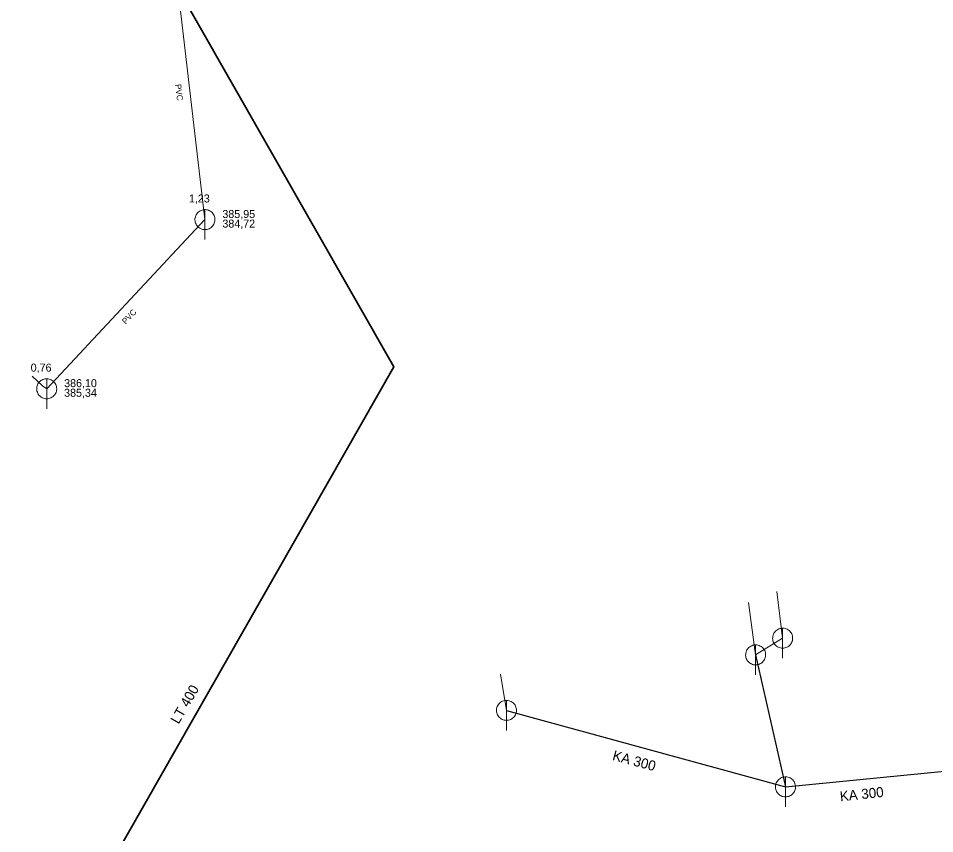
# Model space of a CAD drawing. Extents: x -809028 to -807737, y -990545 to -989489.
# Drawn here: x -808180.8 to -808089.3, y -990124.1 to -990042.6 of the extents above; entities that cross this region are included whole.
import ezdxf

# ---------------------------------------------------------------- set-up
doc = ezdxf.new("R2010")
doc.units = 0
doc.header["$LTSCALE"] = 0.32
for name, color, linetype, lineweight in [('1', 7, 'Continuous', 13), ('11', 7, 'Continuous', 13), ('14', 7, 'Continuous', 25), ('17', 7, 'Continuous', 25), ('22', 7, 'Continuous', 13)]:
    doc.layers.add(name, color=color, linetype=linetype, lineweight=lineweight)

msp = doc.modelspace()

# ---------------------------------------------------------------- linework, layer by layer
at = {"layer": '11'}
for p, q in [((-808105.032, -990099.913), (-808104.441, -990104.568)), ((-808107.869, -990100.995), (-808107.14, -990106.238)), ((-808104.441, -990104.568), (-808107.14, -990106.238)), ((-808132.619, -990108.179), (-808132.034, -990111.778))]:
    msp.add_line(p, q, dxfattribs=at)
msp.add_lwpolyline([(-808179.421, -990078.388), (-808178.39, -990079.37), (-808177.969, -990079.649), (-808162.16, -990062.75), (-808165.01, -990038.42)], dxfattribs=at)
at = {"layer": '14'}
msp.add_line((-808132.034, -990111.778), (-808104.159, -990119.422), dxfattribs=at)
msp.add_lwpolyline([(-808107.14, -990106.238), (-808104.159, -990119.422), (-808087.61, -990117.772)], dxfattribs=at)
at = {"layer": '17', "lineweight": 35}
msp.add_lwpolyline([(-808175.378, -990021.169), (-808143.282, -990077.467), (-808181.622, -990144.734), (-808193.897, -990144.263), (-808207.142, -990155.57), (-808197.94, -990161.381), (-808190.203, -990166.843)], dxfattribs=at)
at = {"layer": '22'}
for p, q in [((-808162.16, -990064.75), (-808162.159, -990061.75)), ((-808177.969, -990081.649), (-808177.968, -990078.649)), ((-808104.441, -990106.568), (-808104.44, -990103.568)), ((-808107.14, -990108.238), (-808107.139, -990105.238)), ((-808132.034, -990113.778), (-808132.033, -990110.778)), ((-808104.159, -990121.422), (-808104.158, -990118.422))]:
    msp.add_line(p, q, dxfattribs=at)
for points in [[(-808161.16, -990062.75), (-808161.165, -990062.641), (-808161.183, -990062.533), (-808161.213, -990062.427), (-808161.253, -990062.326), (-808161.305, -990062.229), (-808161.367, -990062.139), (-808161.439, -990062.056), (-808161.519, -990061.982), (-808161.607, -990061.916), (-808161.701, -990061.861), (-808161.801, -990061.816), (-808161.906, -990061.783), (-808162.013, -990061.761), (-808162.122, -990061.751), (-808162.232, -990061.753), (-808162.34, -990061.767), (-808162.447, -990061.792), (-808162.55, -990061.829), (-808162.648, -990061.878), (-808162.74, -990061.936), (-808162.826, -990062.005), (-808162.903, -990062.082), (-808162.972, -990062.168), (-808163.031, -990062.26), (-808163.079, -990062.358), (-808163.116, -990062.461), (-808163.142, -990062.568), (-808163.156, -990062.676), (-808163.159, -990062.786), (-808163.149, -990062.895), (-808163.128, -990063.002), (-808163.094, -990063.106), (-808163.05, -990063.206), (-808162.995, -990063.301), (-808162.929, -990063.389), (-808162.855, -990063.469), (-808162.772, -990063.541), (-808162.682, -990063.603), (-808162.586, -990063.655), (-808162.484, -990063.696), (-808162.379, -990063.726), (-808162.271, -990063.744), (-808162.161, -990063.75), (-808162.052, -990063.744), (-808161.944, -990063.726), (-808161.839, -990063.697), (-808161.737, -990063.656), (-808161.64, -990063.604), (-808161.55, -990063.542), (-808161.467, -990063.471), (-808161.392, -990063.391), (-808161.327, -990063.303), (-808161.271, -990063.209), (-808161.227, -990063.109), (-808161.193, -990063.005), (-808161.171, -990062.897), (-808161.161, -990062.788)], [(-808176.969, -990079.649), (-808176.974, -990079.54), (-808176.992, -990079.432), (-808177.022, -990079.326), (-808177.062, -990079.225), (-808177.114, -990079.128), (-808177.176, -990079.038), (-808177.248, -990078.955), (-808177.328, -990078.881), (-808177.416, -990078.815), (-808177.51, -990078.76), (-808177.61, -990078.715), (-808177.715, -990078.682), (-808177.822, -990078.66), (-808177.931, -990078.65), (-808178.041, -990078.652), (-808178.149, -990078.666), (-808178.256, -990078.691), (-808178.359, -990078.728), (-808178.457, -990078.777), (-808178.549, -990078.835), (-808178.635, -990078.904), (-808178.712, -990078.981), (-808178.781, -990079.067), (-808178.84, -990079.159), (-808178.888, -990079.257), (-808178.925, -990079.36), (-808178.951, -990079.467), (-808178.965, -990079.575), (-808178.968, -990079.685), (-808178.958, -990079.794), (-808178.937, -990079.901), (-808178.903, -990080.005), (-808178.859, -990080.105), (-808178.804, -990080.2), (-808178.738, -990080.288), (-808178.664, -990080.368), (-808178.581, -990080.44), (-808178.491, -990080.502), (-808178.395, -990080.554), (-808178.293, -990080.595), (-808178.188, -990080.625), (-808178.08, -990080.643), (-808177.97, -990080.649), (-808177.861, -990080.643), (-808177.753, -990080.625), (-808177.648, -990080.596), (-808177.546, -990080.555), (-808177.449, -990080.503), (-808177.359, -990080.441), (-808177.276, -990080.37), (-808177.201, -990080.29), (-808177.136, -990080.202), (-808177.08, -990080.108), (-808177.036, -990080.008), (-808177.002, -990079.904), (-808176.98, -990079.796), (-808176.97, -990079.687)], [(-808103.441, -990104.568), (-808103.446, -990104.459), (-808103.464, -990104.351), (-808103.494, -990104.245), (-808103.534, -990104.144), (-808103.586, -990104.047), (-808103.648, -990103.957), (-808103.72, -990103.874), (-808103.8, -990103.8), (-808103.888, -990103.734), (-808103.982, -990103.679), (-808104.082, -990103.634), (-808104.187, -990103.601), (-808104.294, -990103.579), (-808104.403, -990103.569), (-808104.513, -990103.571), (-808104.621, -990103.585), (-808104.728, -990103.61), (-808104.831, -990103.647), (-808104.929, -990103.696), (-808105.021, -990103.754), (-808105.107, -990103.823), (-808105.184, -990103.9), (-808105.253, -990103.986), (-808105.312, -990104.078), (-808105.36, -990104.176), (-808105.397, -990104.279), (-808105.423, -990104.386), (-808105.437, -990104.494), (-808105.44, -990104.604), (-808105.43, -990104.713), (-808105.409, -990104.82), (-808105.375, -990104.924), (-808105.331, -990105.024), (-808105.276, -990105.119), (-808105.21, -990105.207), (-808105.136, -990105.287), (-808105.053, -990105.359), (-808104.963, -990105.421), (-808104.867, -990105.473), (-808104.765, -990105.514), (-808104.66, -990105.544), (-808104.552, -990105.562), (-808104.442, -990105.568), (-808104.333, -990105.562), (-808104.225, -990105.544), (-808104.12, -990105.515), (-808104.018, -990105.474), (-808103.921, -990105.422), (-808103.831, -990105.36), (-808103.748, -990105.289), (-808103.673, -990105.209), (-808103.608, -990105.121), (-808103.552, -990105.027), (-808103.508, -990104.927), (-808103.474, -990104.823), (-808103.452, -990104.715), (-808103.442, -990104.606)], [(-808106.14, -990106.238), (-808106.145, -990106.129), (-808106.163, -990106.021), (-808106.193, -990105.915), (-808106.233, -990105.814), (-808106.285, -990105.717), (-808106.347, -990105.627), (-808106.419, -990105.544), (-808106.499, -990105.47), (-808106.587, -990105.404), (-808106.681, -990105.349), (-808106.781, -990105.304), (-808106.886, -990105.271), (-808106.993, -990105.249), (-808107.102, -990105.239), (-808107.212, -990105.241), (-808107.32, -990105.255), (-808107.427, -990105.28), (-808107.53, -990105.317), (-808107.628, -990105.366), (-808107.72, -990105.424), (-808107.806, -990105.493), (-808107.883, -990105.57), (-808107.952, -990105.656), (-808108.011, -990105.748), (-808108.059, -990105.846), (-808108.096, -990105.949), (-808108.122, -990106.056), (-808108.136, -990106.164), (-808108.139, -990106.274), (-808108.129, -990106.383), (-808108.108, -990106.49), (-808108.074, -990106.594), (-808108.03, -990106.694), (-808107.975, -990106.789), (-808107.909, -990106.877), (-808107.835, -990106.957), (-808107.752, -990107.029), (-808107.662, -990107.091), (-808107.566, -990107.143), (-808107.464, -990107.184), (-808107.359, -990107.214), (-808107.251, -990107.232), (-808107.141, -990107.238), (-808107.032, -990107.232), (-808106.924, -990107.214), (-808106.819, -990107.185), (-808106.717, -990107.144), (-808106.62, -990107.092), (-808106.53, -990107.03), (-808106.447, -990106.959), (-808106.372, -990106.879), (-808106.307, -990106.791), (-808106.251, -990106.697), (-808106.207, -990106.597), (-808106.173, -990106.493), (-808106.151, -990106.385), (-808106.141, -990106.276)], [(-808131.034, -990111.778), (-808131.039, -990111.669), (-808131.057, -990111.561), (-808131.087, -990111.455), (-808131.127, -990111.354), (-808131.179, -990111.257), (-808131.241, -990111.167), (-808131.313, -990111.084), (-808131.393, -990111.01), (-808131.481, -990110.944), (-808131.575, -990110.889), (-808131.675, -990110.844), (-808131.78, -990110.811), (-808131.887, -990110.789), (-808131.996, -990110.779), (-808132.106, -990110.781), (-808132.214, -990110.795), (-808132.321, -990110.82), (-808132.424, -990110.857), (-808132.522, -990110.906), (-808132.614, -990110.964), (-808132.7, -990111.033), (-808132.777, -990111.11), (-808132.846, -990111.196), (-808132.905, -990111.288), (-808132.953, -990111.386), (-808132.99, -990111.489), (-808133.016, -990111.596), (-808133.03, -990111.704), (-808133.033, -990111.814), (-808133.023, -990111.923), (-808133.002, -990112.03), (-808132.968, -990112.134), (-808132.924, -990112.234), (-808132.869, -990112.329), (-808132.803, -990112.417), (-808132.729, -990112.497), (-808132.646, -990112.569), (-808132.556, -990112.631), (-808132.46, -990112.683), (-808132.358, -990112.724), (-808132.253, -990112.754), (-808132.145, -990112.772), (-808132.035, -990112.778), (-808131.926, -990112.772), (-808131.818, -990112.754), (-808131.713, -990112.725), (-808131.611, -990112.684), (-808131.514, -990112.632), (-808131.424, -990112.57), (-808131.341, -990112.499), (-808131.266, -990112.419), (-808131.201, -990112.331), (-808131.145, -990112.237), (-808131.101, -990112.137), (-808131.067, -990112.033), (-808131.045, -990111.925), (-808131.035, -990111.816)], [(-808103.159, -990119.422), (-808103.164, -990119.313), (-808103.182, -990119.205), (-808103.212, -990119.099), (-808103.252, -990118.998), (-808103.304, -990118.901), (-808103.366, -990118.811), (-808103.438, -990118.728), (-808103.518, -990118.654), (-808103.606, -990118.588), (-808103.7, -990118.533), (-808103.8, -990118.488), (-808103.905, -990118.455), (-808104.012, -990118.433), (-808104.121, -990118.423), (-808104.231, -990118.425), (-808104.339, -990118.439), (-808104.446, -990118.464), (-808104.549, -990118.501), (-808104.647, -990118.55), (-808104.739, -990118.608), (-808104.825, -990118.677), (-808104.902, -990118.754), (-808104.971, -990118.84), (-808105.03, -990118.932), (-808105.078, -990119.03), (-808105.115, -990119.133), (-808105.141, -990119.24), (-808105.155, -990119.348), (-808105.158, -990119.458), (-808105.148, -990119.567), (-808105.127, -990119.674), (-808105.093, -990119.778), (-808105.049, -990119.878), (-808104.994, -990119.973), (-808104.928, -990120.061), (-808104.854, -990120.141), (-808104.771, -990120.213), (-808104.681, -990120.275), (-808104.585, -990120.327), (-808104.483, -990120.368), (-808104.378, -990120.398), (-808104.27, -990120.416), (-808104.16, -990120.422), (-808104.051, -990120.416), (-808103.943, -990120.398), (-808103.838, -990120.369), (-808103.736, -990120.328), (-808103.639, -990120.276), (-808103.549, -990120.214), (-808103.466, -990120.143), (-808103.391, -990120.063), (-808103.326, -990119.975), (-808103.27, -990119.881), (-808103.226, -990119.781), (-808103.192, -990119.677), (-808103.17, -990119.569), (-808103.16, -990119.46)]]:
    msp.add_lwpolyline(points, close=True, dxfattribs=at)

# ---------------------------------------------------------------- texts
at = {"layer": '1'}
for s, height, rotation, p in [('PVC   ', 0.6, 277, (-808165.14, -990049.256)), ('PVC   ', 0.6, 47, (-808170.073, -990073.245)), ('LT 400', 1, 60, (-808164.793, -990113.218)), ('KA 300', 1, 345, (-808121.514, -990116.72)), ('KA 300', 1, 6, (-808098.672, -990120.869))]:
    msp.add_text(s, height=height, rotation=rotation, dxfattribs=at).set_placement(p)
for s, p in [('1,23', (-808163.76, -990061.038)), ('0,76', (-808179.569, -990077.938))]:
    msp.add_text(s, height=0.8, dxfattribs=at).set_placement(p)
at = {"layer": '14'}
for s, p in [('385,95', (-808160.417, -990062.59)), ('384,72', (-808160.417, -990063.55)), ('386,10', (-808176.227, -990079.49)), ('385,34', (-808176.227, -990080.45))]:
    msp.add_text(s, height=0.8, dxfattribs=at).set_placement(p)

doc.saveas('drawing.dxf')
